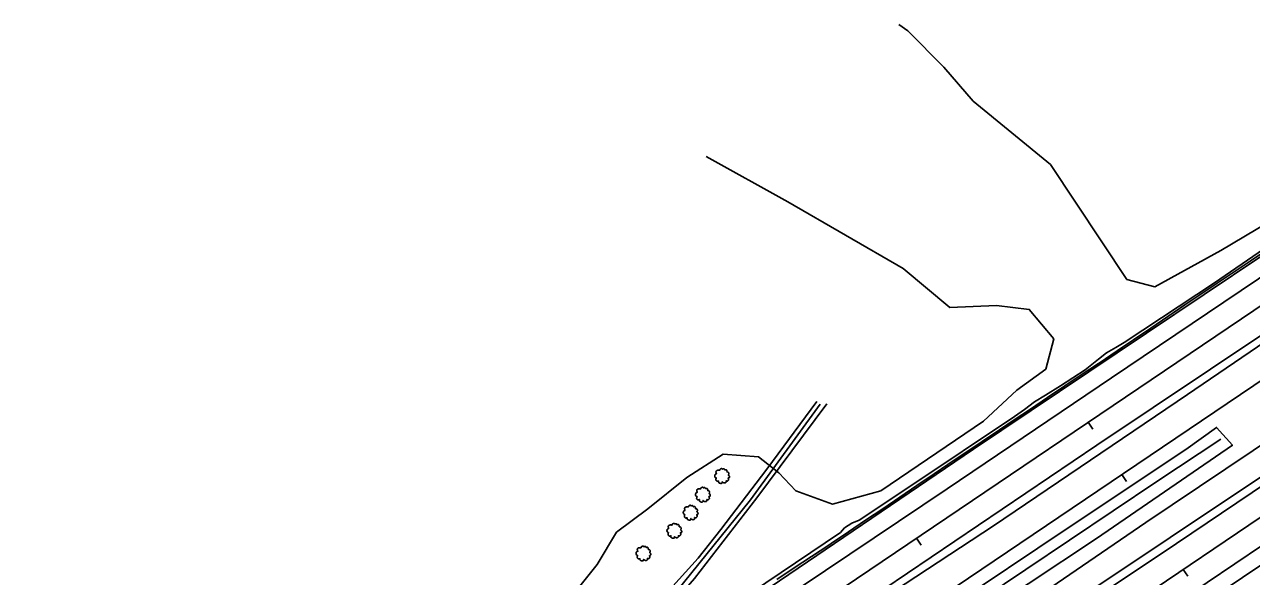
# Model space of a CAD drawing. Extents: x 1901471 to 1963503, y 756461 to 799997.
# Drawn here: x 1915593 to 1916186, y 764546 to 764812 of the extents above; entities that cross this region are included whole.
import ezdxf

# ---------------------------------------------------------------- set-up
doc = ezdxf.new("R2010")
doc.units = 0
for name, color, linetype in [('RD_DTM_BkLn1', 7, 'Continuous'), ('RD_EX_DR_ErosCtrl', 7, 'Continuous'), ('RD_EX_Fence_Other', 7, 'Continuous'), ('RD_EX_GuardRail', 7, 'Continuous'), ('RD_EX_H2O', 7, 'Continuous'), ('RD_EX_Road', 7, 'Continuous'), ('RD_EX_VEG', 7, 'Continuous'), ('RD_HC_Cl', 7, 'Continuous'), ('RD_HC_Data_Tic', 7, 'Continuous')]:
    doc.layers.add(name, color=color, linetype=linetype)

# ---------------------------------------------------------------- blocks, each defined once
blk = doc.blocks.new('T2')
at = {"layer": 'RD_EX_VEG'}
for points in [[(0.05233333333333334, 7.213166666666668), (-0.24750000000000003, 7.238166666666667), (-0.5723333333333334, 7.138166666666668), (-0.8222500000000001, 7.038250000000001), (-1.0471666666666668, 6.963250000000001), (-1.2720833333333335, 6.863250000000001), (-1.5719166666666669, 6.688416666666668), (-1.7968333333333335, 6.488416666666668), (-1.9218333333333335, 6.2385833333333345), (-1.9718333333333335, 6.013666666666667), (-2.0217500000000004, 5.738833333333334), (-2.0217500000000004, 5.563833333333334), (-2.146666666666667, 5.538833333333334), (-2.296666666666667, 5.563833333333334), (-2.5465000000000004, 5.638833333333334), (-2.796416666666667, 5.638833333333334), (-3.0463333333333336, 5.638833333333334), (-3.3961666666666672, 5.613833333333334), (-3.7460000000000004, 5.613833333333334), (-4.020833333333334, 5.563833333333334), (-4.345750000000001, 5.513916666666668), (-4.720583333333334, 5.389000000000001), (-5.0704166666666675, 5.264000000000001), (-5.37025, 5.014083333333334), (-5.620166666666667, 4.539333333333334), (-5.745166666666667, 4.189500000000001), (-5.895083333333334, 3.9395833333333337), (-5.745166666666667, 3.489833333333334), (-5.570166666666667, 3.139916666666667), (-5.545250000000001, 2.9400000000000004), (-5.470250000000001, 2.5152500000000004), (-5.37025, 2.2903333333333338), (-5.245333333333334, 2.0903333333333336), (-5.320250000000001, 2.065416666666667), (-5.695166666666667, 2.015416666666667), (-5.995000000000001, 1.9155000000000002), (-6.419833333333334, 1.6905833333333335), (-6.644750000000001, 1.465666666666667), (-6.744750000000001, 1.1407500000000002), (-6.769666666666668, 0.7909166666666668), (-6.869583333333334, 0.5910833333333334), (-6.944583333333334, 0.3161666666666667), (-6.969583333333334, 0.2411666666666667), (-7.019583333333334, -0.08366666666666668), (-6.9195833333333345, -0.5335000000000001), (-6.894583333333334, -0.8833333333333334), (-6.769666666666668, -1.1082500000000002), (-6.619750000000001, -1.2830833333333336), (-6.444833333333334, -1.5330000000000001), (-6.045000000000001, -1.7579166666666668), (-5.7201666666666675, -1.8579166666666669), (-5.520250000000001, -1.8828333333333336), (-5.695166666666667, -2.382666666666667), (-5.745166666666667, -2.7325000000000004), (-5.870083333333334, -3.132333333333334), (-5.870083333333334, -3.2072500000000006), (-5.920000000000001, -3.682083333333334), (-5.770166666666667, -4.007000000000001), (-5.695166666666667, -4.38175), (-5.520250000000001, -4.606666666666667), (-5.245333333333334, -4.906583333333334), (-4.9205000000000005, -5.131416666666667), (-4.420666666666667, -5.256416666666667), (-4.020833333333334, -5.231416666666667), (-3.4460833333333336, -5.056500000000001), (-3.1962500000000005, -4.9815000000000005), (-3.2212500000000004, -5.156416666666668), (-3.1962500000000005, -5.531333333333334), (-3.1962500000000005, -5.956083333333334), (-3.0463333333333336, -6.280916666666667), (-2.946333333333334, -6.555833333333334), (-2.796416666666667, -6.805750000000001), (-2.4715000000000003, -7.030583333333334), (-2.07175, -7.1055833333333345), (-1.6469166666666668, -7.2555000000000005), (-1.1970833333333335, -7.330500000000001), (-0.6973333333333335, -7.355500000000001), (-0.09758333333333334, -7.205583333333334), (0.17725000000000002, -7.080583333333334), (0.27725000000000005, -6.905666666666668), (0.47716666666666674, -6.530833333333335), (0.4271666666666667, -6.3059166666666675), (0.4521666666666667, -5.706166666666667), (0.5520833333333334, -5.881166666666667), (0.7270833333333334, -6.231000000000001), (1.2268333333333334, -6.530833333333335), (1.626666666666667, -6.705750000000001), (2.101416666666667, -6.8557500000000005), (2.4013333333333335, -6.930666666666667), (2.8760833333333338, -6.8557500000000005), (3.2510000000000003, -6.780750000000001), (3.6257500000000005, -6.655750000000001), (3.9256666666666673, -6.380916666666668), (4.100583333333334, -6.106000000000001), (4.1505833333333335, -5.831166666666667), (4.2255, -5.456333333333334), (4.275500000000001, -5.281416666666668)], [(4.275500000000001, -5.281416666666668), (4.200583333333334, -5.106416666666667), (4.1505833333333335, -4.856583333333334), (4.2255, -4.881583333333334), (4.4004166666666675, -4.931583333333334), (4.675333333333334, -5.056500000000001), (4.900250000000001, -5.131416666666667), (5.225083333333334, -5.106416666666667), (5.500000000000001, -5.006500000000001), (5.949750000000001, -4.731583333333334), (6.224666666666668, -4.256833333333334), (6.499500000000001, -3.8570000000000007), (6.5745000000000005, -3.5321666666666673), (6.524500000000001, -3.3072500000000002), (6.499500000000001, -2.8075000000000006), (6.299583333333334, -2.5575833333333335), (6.249583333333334, -2.432666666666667), (6.1496666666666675, -2.0328333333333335), (6.224666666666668, -1.9828333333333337), (6.499500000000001, -1.9328333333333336), (6.874333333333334, -1.8079166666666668), (7.149250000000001, -1.6830000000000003), (7.374166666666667, -1.5080000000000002), (7.449083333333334, -1.2830833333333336), (7.424166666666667, -0.8833333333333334), (7.4740833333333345, -0.48350000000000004), (7.399166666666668, -0.3335), (7.299166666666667, -0.1836666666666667), (7.224166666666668, 0.016333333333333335), (7.074250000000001, 0.16616666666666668), (6.974333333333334, 0.3161666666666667), (6.874333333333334, 0.41608333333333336), (6.749416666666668, 0.5660833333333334), (6.5745000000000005, 0.6910000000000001), (6.424583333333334, 0.7410000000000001), (6.374583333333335, 0.8909166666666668), (6.524500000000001, 1.0908333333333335), (6.5745000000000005, 1.1907500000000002), (6.599416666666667, 1.4156666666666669), (6.824416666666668, 1.7655000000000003), (6.874333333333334, 2.1653333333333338), (6.824416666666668, 2.590166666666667), (6.774416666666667, 2.8650833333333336), (6.624416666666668, 3.139916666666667), (6.424583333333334, 3.3898333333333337), (6.299583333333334, 3.5647500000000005), (6.124666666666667, 3.689666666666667), (5.799833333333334, 3.814666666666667), (5.549916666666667, 3.864583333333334), (5.200083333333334, 3.864583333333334), (5.000166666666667, 3.9145833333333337), (5.025166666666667, 3.964583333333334), (5.025166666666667, 4.1145000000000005), (5.025166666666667, 4.389416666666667), (4.950166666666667, 4.839166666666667), (4.800250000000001, 5.339), (4.800250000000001, 5.364000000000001), (4.7002500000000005, 5.613833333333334), (4.475416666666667, 5.813750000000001), (4.3005, 5.913666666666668), (4.100583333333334, 6.038666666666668), (3.850666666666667, 6.063666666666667), (3.5508333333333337, 6.063666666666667), (3.2759166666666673, 6.013666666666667), (3.0760000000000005, 5.913666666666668), (2.9010833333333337, 5.788750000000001), (2.8260833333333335, 5.938666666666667), (2.726166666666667, 6.2385833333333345), (2.676166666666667, 6.3885000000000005), (2.52625, 6.563416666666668), (2.301416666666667, 6.7633333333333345), (1.8515000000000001, 6.888250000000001), (1.2268333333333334, 6.813333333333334), (0.9269166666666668, 6.613416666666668), (0.7770000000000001, 6.438500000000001), (0.7270833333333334, 6.563416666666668), (0.5270833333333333, 6.7633333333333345), (0.4271666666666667, 6.938250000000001), (0.25225000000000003, 7.063250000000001), (0.10233333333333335, 7.163166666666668), (0.0023333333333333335, 7.213166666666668)]]:
    blk.add_spline(points, degree=3, dxfattribs=at)

msp = doc.modelspace()

# ---------------------------------------------------------------- linework, layer by layer
at = {"layer": 'RD_DTM_BkLn1'}
for points in [[(1916039.0581147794, 764599.6384979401), (1916047.3609619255, 764605.2117424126), (1916055.6638090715, 764610.7849868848), (1916063.9666562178, 764616.3582313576), (1916070.5685725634, 764620.7897345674), (1916078.8669132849, 764626.3698146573), (1916087.1652540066, 764631.9498947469), (1916095.4635947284, 764637.5299748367), (1916103.345978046, 764642.8303513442), (1916111.6795375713, 764648.3576861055), (1916115.1062275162, 764650.6304799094), (1916123.3872640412, 764656.2353792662), (1916128.6544793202, 764659.8004174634), (1916136.9203415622, 764665.4284566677), (1916145.1862038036, 764671.0564958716), (1916153.4520660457, 764676.6845350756), (1916160.6348603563, 764681.5751377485), (1916168.9539731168, 764687.124221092), (1916177.273085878, 764692.6733044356), (1916184.942077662, 764697.7887387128), (1916193.2486142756, 764703.3549522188)], [(1915956.4887861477, 764544.194932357), (1915964.8391327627, 764549.6958146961), (1915973.189479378, 764555.1966970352), (1915981.539825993, 764560.6975793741), (1915982.7454006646, 764561.4917649), (1915991.024187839, 764567.0998889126), (1915999.3029750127, 764572.7080129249), (1916007.581762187, 764578.3161369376), (1916015.8605493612, 764583.9242609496), (1916024.1393365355, 764589.5323849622), (1916032.4181237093, 764595.1405089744), (1916039.0581147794, 764599.6384979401)]]:
    msp.add_lwpolyline(points, dxfattribs=at)
at = {"layer": 'RD_EX_DR_ErosCtrl'}
for points in [[(1914945.2900000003, 763885.7400000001), (1915033.6800000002, 763945.8), (1915126.1300000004, 764008.6400000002), (1915213.0500000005, 764067.6000000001), (1915303.2900000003, 764128.4100000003), (1915394.0900000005, 764190.1400000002), (1915479.9000000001, 764248.7300000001), (1915599.8500000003, 764329.0000000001), (1915659.2400000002, 764369.7300000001), (1915689.9700000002, 764391.1900000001), (1915745.6500000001, 764428.9500000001), (1915792.5600000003, 764460.6400000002), (1915845.5800000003, 764496.8400000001), (1915881.7500000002, 764522.3900000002), (1915892.9800000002, 764529.9600000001), (1915906.3800000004, 764540.9700000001), (1915918.4700000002, 764554.3700000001), (1915929.4800000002, 764568.2100000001), (1915951.7100000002, 764597.3600000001), (1915975.7900000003, 764630.1000000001)], [(1915980.6900000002, 764628.9600000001), (1915946.9100000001, 764583.6300000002), (1915916.7300000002, 764544.6700000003), (1915909.4300000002, 764536.1200000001), (1915897.0100000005, 764521.9000000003), (1915871.2900000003, 764501.2500000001), (1915818.9900000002, 764465.6200000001), (1915767.6600000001, 764430.7500000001), (1915717.5400000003, 764396.6400000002), (1915646.3800000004, 764349.1900000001), (1915600.0300000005, 764317.1900000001), (1915543.3800000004, 764279.2700000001), (1915450.5500000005, 764216.4300000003), (1915363.64, 764158.2100000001), (1915283.7300000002, 764104.05), (1915199.2100000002, 764046.1900000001), (1915112.1100000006, 763987.7900000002), (1915024.4500000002, 763928.2700000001), (1914932.7400000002, 763866.1800000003)], [(1915576.1200000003, 764217.6700000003), (1915600.2900000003, 764234.0000000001), (1915662.8500000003, 764276.06), (1915726.5400000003, 764319.4700000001), (1915788.2900000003, 764361.3), (1915851.7300000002, 764404.3400000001), (1915912.8700000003, 764445.6900000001), (1915978.6200000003, 764489.1000000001), (1916039.0300000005, 764530.08), (1916097.0300000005, 764569.0000000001), (1916153.9300000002, 764606.8400000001), (1916168.7000000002, 764617.56), (1916176.3300000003, 764608.9600000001), (1916110.8300000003, 764563.9200000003), (1916044.8400000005, 764520.1500000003), (1915980.5500000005, 764477.3500000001), (1915919.4100000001, 764436.1200000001), (1915856.5700000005, 764394.05), (1915796.8800000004, 764353.4300000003), (1915735.8600000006, 764312.4500000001), (1915672.6600000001, 764269.5300000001), (1915600.1100000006, 764220.4400000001), (1915443.6200000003, 764114.7000000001)]]:
    msp.add_lwpolyline(points, dxfattribs=at)
at = {"layer": 'RD_EX_Fence_Other'}
msp.add_lwpolyline([(1914977.1000000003, 763790.0000000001), (1915017.3300000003, 763817.5000000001), (1915070.1100000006, 763852.4700000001), (1915114.0300000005, 763882.55), (1915162.7500000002, 763915.4900000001), (1915201.5000000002, 763941.5100000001), (1915267.3800000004, 763985.7000000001), (1915334.0000000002, 764030.82), (1915413.7200000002, 764084.06), (1915492.3400000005, 764137.3), (1915546.2200000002, 764173.6600000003), (1915598.4500000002, 764209.0000000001), (1915691.8600000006, 764271.9400000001), (1915759.4500000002, 764317.5300000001), (1915810.4400000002, 764352.4900000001), (1915818.4300000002, 764358.1500000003), (1915829.0400000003, 764365.2000000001), (1915894.3100000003, 764409.2100000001), (1915959.2500000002, 764453.6400000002), (1916026.0200000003, 764498.4000000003), (1916079.4900000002, 764534.0200000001), (1916134.6300000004, 764571.6400000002), (1916199.0700000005, 764614.9000000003)], dxfattribs=at)
at = {"layer": 'RD_EX_GuardRail'}
msp.add_lwpolyline([(1915908.2700000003, 764513.55), (1915987.1600000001, 764566.8600000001), (1915989.1600000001, 764569.0200000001), (1915992.64, 764571.3500000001), (1915996.3000000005, 764572.8400000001), (1916021.2100000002, 764589.2800000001), (1916071.2000000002, 764622.7500000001), (1916076.0200000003, 764626.2400000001), (1916080.8300000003, 764629.8900000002), (1916086.1500000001, 764633.05), (1916093.4600000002, 764637.5300000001), (1916105.2500000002, 764645.3400000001), (1916111.7200000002, 764650.4000000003), (1916115.5400000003, 764653.56), (1916120.0300000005, 764656.05), (1916124.1800000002, 764658.5400000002), (1916142.1200000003, 764670.33), (1916167.6900000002, 764687.2700000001), (1916191.4400000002, 764703.55)], dxfattribs=at)
at = {"layer": 'RD_EX_H2O'}
for points in [[(1915977.4000000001, 764628.6900000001), (1915943.8200000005, 764582.6400000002), (1915908.0200000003, 764538.3500000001), (1915889.1900000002, 764521.7500000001), (1915867.2300000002, 764505.7800000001), (1915791.2000000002, 764454.2100000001), (1915703.0000000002, 764393.7700000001), (1915599.8500000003, 764324.2000000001), (1915557.0300000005, 764295.5100000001), (1915469.5600000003, 764236.1800000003), (1915376.5500000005, 764172.9700000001), (1915287.4200000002, 764112.9100000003), (1915195.1500000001, 764050.9900000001), (1915104.3600000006, 763989.2600000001), (1915008.7700000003, 763923.8400000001), (1914924.8000000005, 763867.4700000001), (1914821.1200000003, 763796.57), (1914784.0200000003, 763769.81), (1914705.5500000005, 763720.4500000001), (1914641.2000000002, 763674.1300000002), (1914523.9000000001, 763595.83), (1914449.4700000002, 763547.6000000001)], [(1914926.9100000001, 763771.82), (1914947.9500000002, 763785.7500000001), (1915039.6600000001, 763847.4800000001), (1915129.3500000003, 763908.2900000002), (1915222.9100000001, 763972.2300000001), (1915314.4400000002, 764034.7000000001), (1915399.7000000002, 764091.81), (1915495.4700000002, 764156.31), (1915599.7400000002, 764227.1700000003), (1915796.7800000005, 764360.5300000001), (1916013.4600000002, 764506.55), (1916139.8600000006, 764591.4500000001), (1916170.7600000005, 764611.9300000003)]]:
    msp.add_lwpolyline(points, dxfattribs=at)
at = {"layer": 'RD_EX_Road'}
for points in [[(1916531.4700000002, 764780.5000000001), (1915851.1300000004, 764323.2900000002), (1915737.0600000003, 764246.1000000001), (1915599.3700000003, 764150.9600000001), (1915543.4500000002, 764113.6800000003), (1915458.7500000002, 764056.0100000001), (1915390.4700000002, 764010.5200000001), (1915257.7900000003, 763920.4700000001), (1915178.0700000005, 763867.2300000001), (1915092.4400000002, 763808.6400000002), (1915005.1500000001, 763749.8600000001), (1914923.7700000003, 763695.33), (1914844.7900000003, 763641.3500000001)], [(1916263.2900000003, 764739.2900000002), (1916172.1600000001, 764677.9100000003), (1916117.9900000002, 764641.4600000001), (1916038.7600000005, 764587.9200000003), (1915956.4900000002, 764532.7300000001), (1915868.4000000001, 764473.6300000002), (1915786.1300000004, 764418.06), (1915711.9600000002, 764367.4300000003), (1915646.9000000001, 764323.3900000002), (1915599.7400000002, 764292.0400000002), (1915501.3800000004, 764225.4200000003), (1915443.4300000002, 764186.7600000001), (1915376.2600000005, 764141.82), (1915304.1100000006, 764093.2000000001), (1915236.9300000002, 764047.8), (1915151.3100000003, 763989.58), (1915093.3600000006, 763950.3600000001), (1915010.1300000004, 763893.9900000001), (1914936.1300000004, 763844.07), (1914885.2000000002, 763809.9300000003), (1914816.5500000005, 763763.5200000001), (1914763.0400000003, 763727.07), (1914680.3600000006, 763671.06), (1914616.7000000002, 763628.1600000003)], [(1916190.5400000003, 764700.3800000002), (1916051.4000000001, 764607.0000000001), (1915904.14, 764507.1700000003), (1915829.5900000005, 764457.3400000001), (1915733.6300000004, 764392.4800000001), (1915652.9900000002, 764338.1300000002), (1915599.9200000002, 764302.1000000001), (1915575.5600000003, 764285.7700000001), (1915496.5800000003, 764232.3400000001), (1915397.6700000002, 764166.3700000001), (1915301.3400000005, 764101.1300000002), (1915204.0900000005, 764035.5300000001), (1915108.3100000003, 763970.4800000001), (1915011.6100000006, 763905.2400000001), (1914919.7100000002, 763843.1500000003), (1914833.7200000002, 763785.1100000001), (1914734.4300000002, 763718.0300000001), (1914645.1200000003, 763658.1500000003), (1914556.1700000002, 763597.3400000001)], [(1914627.5800000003, 763607.58), (1914704.3500000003, 763659.3500000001), (1914778.9100000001, 763709.6300000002), (1914863.4300000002, 763767.1200000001), (1914957.9100000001, 763830.8700000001), (1915026.7400000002, 763877.2900000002), (1915096.3200000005, 763924.4400000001), (1915171.6100000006, 763975.2800000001), (1915236.7500000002, 764019.2900000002), (1915308.1700000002, 764067.55), (1915380.14, 764116.3600000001), (1915452.8500000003, 764165.1700000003), (1915535.3300000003, 764220.2500000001), (1915599.1900000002, 764263.5300000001), (1915643.1100000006, 764292.7600000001), (1915719.0500000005, 764344.2700000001), (1915791.1900000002, 764393.1300000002), (1915897.5100000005, 764464.6400000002), (1916008.1300000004, 764539.4400000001), (1916110.9000000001, 764608.9300000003), (1916192.9200000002, 764663.8600000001)], [(1914698.8200000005, 763651.2300000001), (1914782.4100000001, 763707.7900000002), (1914855.1200000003, 763756.7800000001), (1914969.3500000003, 763833.83), (1915113.8500000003, 763932.7400000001), (1915205.0100000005, 763992.6200000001), (1915294.7000000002, 764053.8), (1915386.4100000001, 764116.2700000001), (1915543.8200000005, 764222.0100000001), (1915599.5500000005, 764258.9100000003), (1915683.4300000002, 764316.3600000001), (1915757.4300000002, 764366.6400000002), (1915814.2700000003, 764404.7500000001), (1915902.1100000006, 764462.9700000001), (1916002.5000000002, 764531.5300000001), (1916061.0000000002, 764570.0000000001), (1916154.7400000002, 764633.3900000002), (1916196.0800000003, 764661.6300000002)], [(1916297.7200000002, 764632.7200000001), (1916137.4800000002, 764524.7600000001), (1916045.3400000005, 764462.8700000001), (1915954.4600000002, 764401.2300000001), (1915862.5800000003, 764339.3400000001), (1915747.9000000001, 764262.0000000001), (1915682.3400000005, 764217.32), (1915620.5800000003, 764175.81), (1915600.1100000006, 764161.7500000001), (1915552.1300000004, 764129.55), (1915489.9400000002, 764087.57), (1915407.0800000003, 764031.7500000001), (1915322.1900000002, 763974.4500000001), (1915230.8400000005, 763913.0900000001), (1915167.7300000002, 763870.3700000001), (1915081.0000000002, 763811.4100000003), (1914989.8400000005, 763749.6800000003), (1914907.9000000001, 763694.4100000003), (1914835.5600000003, 763645.4100000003)], [(1914788.3200000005, 763642.4600000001), (1914879.1100000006, 763703.82), (1914964.9200000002, 763761.6700000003), (1915047.9700000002, 763817.8600000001), (1915122.7000000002, 763868.5200000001), (1915210.1800000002, 763927.6700000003), (1915303.0000000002, 763990.5000000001), (1915373.4900000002, 764037.8400000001), (1915444.9100000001, 764086.0900000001), (1915506.9200000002, 764127.8), (1915599.7400000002, 764190.1700000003), (1915722.8400000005, 764273.6500000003), (1915823.5900000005, 764341.8700000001), (1915894.9800000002, 764390.2200000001), (1915972.6900000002, 764442.7400000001), (1916021.2900000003, 764475.4000000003), (1916095.7200000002, 764525.6500000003), (1916149.3800000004, 764561.5900000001), (1916214.9400000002, 764605.7600000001)], [(1914758.9800000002, 763627.05), (1914837.2200000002, 763679.55), (1914925.4300000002, 763739.6200000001), (1915018.8100000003, 763802.82), (1915104.8000000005, 763860.6800000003), (1915195.0400000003, 763921.8500000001), (1915289.9000000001, 763986.1600000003), (1915372.2000000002, 764041.4300000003), (1915455.2400000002, 764097.2600000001), (1915544.0100000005, 764157.33), (1915599.5500000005, 764194.6900000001), (1915686.7400000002, 764253.7600000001), (1915797.6900000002, 764328.9200000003), (1915958.6300000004, 764437.83), (1916059.5700000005, 764506.4300000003), (1916189.89, 764593.4600000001)]]:
    msp.add_lwpolyline(points, dxfattribs=at)
at = {"layer": 'RD_EX_VEG'}
for points in [[(1916216.0200000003, 764729.83), (1916170.7400000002, 764702.83), (1916138.9600000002, 764685.3900000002), (1916125.4600000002, 764688.9100000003), (1916088.6100000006, 764744.32), (1916051.2000000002, 764774.9800000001), (1916037.14, 764791.2900000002), (1916019.7000000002, 764808.8700000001), (1916015.4200000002, 764811.9300000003)], [(1915922.3300000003, 764748.2500000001), (1915961.7600000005, 764726.32), (1916017.4500000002, 764694.2500000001), (1916039.9500000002, 764675.4100000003), (1916062.5000000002, 764676.4300000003), (1916078.3400000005, 764674.4900000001), (1916090.1500000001, 764660.2900000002), (1916086.2600000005, 764645.6400000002), (1916072.3600000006, 764635.4800000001), (1916056.2700000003, 764620.56), (1916006.7600000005, 764586.9500000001), (1915983.4200000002, 764580.4800000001), (1915965.7000000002, 764586.9500000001), (1915957.5400000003, 764595.6700000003), (1915947.7000000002, 764603.2600000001), (1915930.5400000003, 764604.6700000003), (1915913.1000000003, 764593.4200000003), (1915894.2600000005, 764578.2300000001), (1915879.0700000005, 764566.9800000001), (1915869.7900000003, 764551.3700000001), (1915856.8500000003, 764535.3400000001)]]:
    msp.add_lwpolyline(points, dxfattribs=at)
at = {"layer": 'RD_HC_Cl'}
for p, q in [((1916236.554148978, 764707.5798489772), (1911792.3681539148, 761708.9425405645)), ((1916252.3823139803, 764682.0580289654), (1911757.6532124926, 761649.3514215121)), ((1916195.7651138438, 764578.0862627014), (1911854.4508108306, 761647.9472216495))]:
    msp.add_line(p, q, dxfattribs=at)
at = {"layer": 'RD_HC_Data_Tic'}
for p, q in [((1916106.7678636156, 764620.0088072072), (1916109.0051459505, 764616.69300146)), ((1916123.0478992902, 764594.7928512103), (1916125.2851644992, 764591.4770339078)), ((1916023.872719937, 764564.0767488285), (1916026.1100022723, 764560.7609430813)), ((1916152.664938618, 764548.9961076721), (1916154.9026998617, 764545.6806251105))]:
    msp.add_line(p, q, dxfattribs=at)

# ---------------------------------------------------------------- block references
at = {"layer": 'RD_EX_VEG', "xscale": 0.4921259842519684, "yscale": 0.4921259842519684}
for p in [(1915929.9800000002, 764594.1200000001), (1915920.7000000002, 764585.1200000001), (1915914.7900000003, 764576.4000000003), (1915906.9200000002, 764567.6800000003), (1915892.0100000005, 764556.7200000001)]:
    msp.add_blockref('T2', p, dxfattribs=at)

doc.saveas('drawing.dxf')
